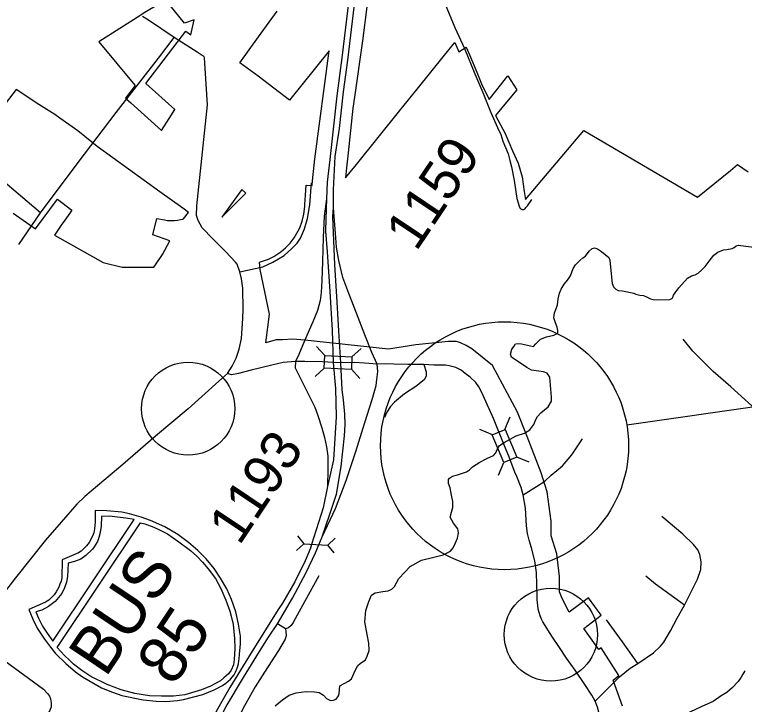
# Model space of a CAD drawing. Extents: x 1716282 to 1717158, y 799307 to 801078.
# Drawn here: x 1716523.6 to 1716655.2, y 800714.4 to 800838.9 of the extents above; entities that cross this region are included whole.
import ezdxf

# ---------------------------------------------------------------- set-up
doc = ezdxf.new("R2010")
doc.units = 0
for name, color, linetype in [('Exist Boundary Political City Limit New', 7, 'Continuous'), ('Exist Hydrographic Creek Single Shore', 7, 'Continuous'), ('Exist Road Primary Interstate Divided Center Attributed', 7, 'Continuous'), ('Exist Road Primary Interstate Ramp 1 Lane Attributed', 7, 'Continuous'), ('Exist Road Primary Interstate Service Attributed', 7, 'Continuous'), ('Exist Road Primary Interstate Structure Culvert CELL', 7, 'Continuous'), ('Exist Road Secondary Structure Standard Bridge CELL', 7, 'Continuous'), ('Exist Road Secondary Type 51 Attributed', 7, 'Continuous'), ('Exist Road State Agency Structure Standard Bridge CELL', 7, 'Continuous'), ('Map Preparation Boundary City Limit Buffer Line', 7, 'Continuous'), ('Old_Level_1', 7, 'Continuous'), ('Old_Level_2', 7, 'Continuous'), ('Prop DSN Text', 7, 'Continuous')]:
    doc.layers.add(name, color=color, linetype=linetype)

msp = doc.modelspace()

# ---------------------------------------------------------------- linework, layer by layer
at = {"layer": 'Exist Boundary Political City Limit New'}
for points in [[(1716633.25, 800714.13), (1716631.55, 800718.81), (1716632.56, 800719.67), (1716629.37, 800724.64), (1716628.94, 800724.36), (1716626.26, 800728.15), (1716629.41, 800730.53), (1716627.11, 800733.67), (1716623.63, 800731.08), (1716622.75, 800732.68), (1716622.22, 800733.83), (1716621.89, 800734.71), (1716621.88, 800737.53), (1716621.41, 800741.57), (1716620.36, 800744.82), (1716620.38, 800747.5), (1716619.62, 800752.8), (1716618.55, 800756.23), (1716616.07, 800762.75), (1716614.3, 800767.19), (1716609.78, 800775.59), (1716606.06, 800778.61), (1716605.04, 800779.21), (1716604.03, 800779.69), (1716603.3, 800779.93), (1716601.87, 800779.92), (1716595.97, 800779.33), (1716591.05, 800778.53), (1716575.93, 800780.14), (1716573.79, 800780.35), (1716571.93, 800780.22), (1716570.77, 800780.19), (1716568.9, 800779.7), (1716569.55, 800784.85), (1716567.9, 800792.93), (1716567.78, 800794.24), (1716568.69, 800794.52), (1716569.4, 800794.8), (1716570.32, 800795.26), (1716570.52, 800795.38), (1716571.59, 800796.09), (1716572.47, 800796.82), (1716573.27, 800797.64), (1716574.03, 800798.64), (1716574.51, 800799.48), (1716575.03, 800800.45), (1716575.46, 800801.6), (1716575.78, 800802.91), (1716575.93, 800804.3), (1716575.95, 800804.64), (1716576.04, 800806.3), (1716576.15, 800808.15), (1716577.24, 800808.09), (1716577.32, 800808.89), (1716577.74, 800812.89), (1716580.31, 800832.36), (1716573.15, 800823.46), (1716567.53, 800827.81), (1716564.2, 800830.21), (1716567.59, 800834.9), (1716570.96, 800839.55)], [(1716587.12, 800840.33), (1716586.34, 800834.17), (1716584.87, 800823.99), (1716584.58, 800822.01), (1716583.74, 800813.96), (1716583.46, 800811.25), (1716583.3, 800809.46), (1716585.25, 800811.88), (1716593.07, 800821.58), (1716596.2, 800825.47), (1716601.14, 800831.6), (1716602.97, 800833.88), (1716603.72, 800832.17), (1716605.03, 800833), (1716605.68, 800831.54)], [(1716605.68, 800831.54), (1716606.94, 800828.52), (1716607.81, 800826.44), (1716609.18, 800823.61), (1716610.54, 800825.31), (1716612.55, 800827.83), (1716614.17, 800825.32), (1716612.92, 800823.83), (1716610.32, 800820.7), (1716612.07, 800817.46), (1716613.39, 800814.31), (1716614.39, 800812.08), (1716615.15, 800809.65), (1716615.49, 800806.97), (1716615.72, 800805.51), (1716626.27, 800817.97), (1716646.79, 800805.97), (1716652.7, 800810.8), (1716653.99, 800811.85), (1716655.88, 800810.53)]]:
    msp.add_lwpolyline(points, dxfattribs=at)
at = {"layer": 'Exist Hydrographic Creek Single Shore'}
for points in [[(1716617.25, 800764.92), (1716617.6, 800765.81), (1716617.92, 800766.39), (1716618.53, 800767.02), (1716619.85, 800768.11), (1716620.41, 800769.14), (1716620.44, 800769.87), (1716620.13, 800773.46), (1716619.66, 800774.21), (1716618.98, 800774.44), (1716616.83, 800774.75), (1716616, 800775.2), (1716613.19, 800777.1), (1716613.04, 800777.61), (1716613.25, 800778.5), (1716613.69, 800779.1), (1716613.96, 800779.47), (1716614.47, 800779.58), (1716615.02, 800779.48), (1716617.17, 800779.02), (1716617.58, 800779.47), (1716618.43, 800780.36), (1716619.54, 800780.78), (1716620.87, 800781.08), (1716621.57, 800781.42), (1716621.59, 800781.9), (1716621.43, 800782.47), (1716621.15, 800783.3), (1716620.83, 800784.19), (1716620.95, 800785.06), (1716621.19, 800785.71), (1716621.51, 800786.55), (1716621.62, 800787.64), (1716621.89, 800788.62), (1716622.18, 800789.37), (1716622.7, 800790.27), (1716623.07, 800790.7), (1716623.48, 800791.24), (1716623.88, 800791.75), (1716624.31, 800793.11), (1716624.78, 800793.74), (1716625.52, 800794.52), (1716626.11, 800794.99), (1716626.59, 800795.34), (1716627.25, 800796.23), (1716627.76, 800796.69), (1716628.2, 800796.82), (1716628.73, 800796.65), (1716629.46, 800796.16), (1716630.76, 800795.08), (1716630.98, 800794.59), (1716631.05, 800793.31), (1716631.37, 800790.38), (1716631.63, 800789.78), (1716632.06, 800789.34), (1716632.47, 800789.14), (1716633.23, 800789.04), (1716635.31, 800788.66), (1716635.65, 800788.44), (1716636.38, 800788.28), (1716637.04, 800788.22), (1716637.59, 800787.95), (1716638.26, 800787.62), (1716638.79, 800787.5), (1716639.58, 800787.41), (1716641.79, 800787.47), (1716642.25, 800787.76), (1716642.45, 800788.27), (1716642.71, 800788.69), (1716643.39, 800789.59), (1716644.96, 800791.35), (1716645.68, 800791.76), (1716646.33, 800791.95), (1716646.9, 800792.27), (1716647.5, 800792.76), (1716648.13, 800793.47), (1716648.86, 800794.44), (1716649.69, 800795.52), (1716650.46, 800796.01), (1716651.43, 800796.43), (1716652.03, 800796.49), (1716653.01, 800796.68), (1716653.38, 800796.86), (1716653.74, 800797.16), (1716654.17, 800797.31), (1716654.57, 800797.26), (1716657.86, 800796.81)], [(1716611.88, 800761.7), (1716614.06, 800762.9), (1716615.54, 800763.36), (1716616.53, 800763.95), (1716617.25, 800764.92)], [(1716570.61, 800714.17), (1716571.93, 800715.26), (1716573.11, 800716.09), (1716574.38, 800716.53), (1716576.17, 800716.78), (1716577.67, 800716.72), (1716578.5, 800716.6), (1716579.3, 800716.09), (1716579.86, 800715.47), (1716580.58, 800715.15), (1716581.12, 800715.16), (1716581.61, 800715.38), (1716582.03, 800715.96), (1716582.12, 800716.42), (1716582.23, 800717.8), (1716583.84, 800718.62), (1716584.36, 800719.05), (1716585.1, 800720.69), (1716585.47, 800721.42), (1716585.91, 800721.8), (1716586.87, 800722.48), (1716587.18, 800723.14), (1716587.52, 800724.13), (1716587.51, 800725.49), (1716587.19, 800727.06), (1716586.76, 800729.3), (1716586.94, 800731.34), (1716587.51, 800733), (1716587.97, 800734.13), (1716588.65, 800734.58), (1716589.98, 800734.79), (1716590.94, 800734.9), (1716591.61, 800735.24), (1716592.11, 800735.72), (1716592.92, 800737.12), (1716594.94, 800739.29), (1716596.98, 800740.46), (1716599.23, 800740.98), (1716600.86, 800741.43), (1716602.2, 800742.05), (1716602.72, 800742.68), (1716603.14, 800743.59), (1716603.48, 800744.44), (1716603.64, 800745.39), (1716603.54, 800746.08), (1716602.77, 800747.15), (1716602.18, 800748.21), (1716602.4, 800749.12), (1716602.61, 800749.95), (1716602.63, 800751.02), (1716602.41, 800752.16), (1716602.15, 800753.5), (1716601.88, 800754.3), (1716601.84, 800755.01), (1716602.04, 800755.28), (1716602.58, 800755.64), (1716603.46, 800755.87), (1716605.11, 800756.42), (1716605.66, 800756.76), (1716606.18, 800757.3), (1716607.49, 800758.12), (1716608.78, 800758.8), (1716609.98, 800759.33), (1716610.4, 800759.8), (1716610.63, 800760.43), (1716611.06, 800761.12), (1716611.88, 800761.7)]]:
    msp.add_lwpolyline(points, dxfattribs=at)
at = {"layer": 'Exist Road Primary Interstate Divided Center Attributed'}
for points in [[(1716587.82, 800870.82), (1716585.2, 800851.93), (1716583.99, 800842.65), (1716582.67, 800831.59), (1716581.7, 800824.23), (1716580.44, 800812.76), (1716579.99, 800808.68), (1716579.87, 800805.67)], [(1716581.11, 800804.06), (1716581.11, 800807.28), (1716581.43, 800813.3), (1716582.21, 800818.35), (1716582.94, 800824.97), (1716583.67, 800830.71), (1716586.29, 800852.31), (1716588.08, 800862.77)], [(1716579.87, 800805.67), (1716579.77, 800803.89), (1716579.66, 800799.92), (1716579.66, 800799.85), (1716579.99, 800796.12), (1716580.47, 800788.92), (1716580.89, 800781.95), (1716580.94, 800780), (1716581.05, 800776.14)], [(1716582.43, 800776.07), (1716582.05, 800781.82), (1716581.72, 800788.03), (1716581.35, 800793.76), (1716580.99, 800802.49), (1716581.11, 800804.06)], [(1716579.05, 800744.65), (1716579.86, 800746.98), (1716580.32, 800748.4), (1716581.63, 800752.38), (1716582.47, 800757.35), (1716583.12, 800762.87), (1716583.22, 800764.96), (1716583.17, 800766.81), (1716582.89, 800769.38), (1716582.69, 800771.19), (1716582.43, 800776.07)], [(1716581.05, 800776.14), (1716581.46, 800771.43), (1716581.61, 800766.33), (1716581.08, 800758.53), (1716580.05, 800753.72)], [(1716580.05, 800753.72), (1716579.22, 800749.89), (1716577.15, 800743.27), (1716576.94, 800742.62), (1716575.99, 800740.32), (1716574.11, 800736.57), (1716571.88, 800732.67), (1716571.12, 800731.53), (1716566.23, 800723.71), (1716562.4, 800717.48), (1716560.95, 800714.97), (1716559.62, 800712.62), (1716557.93, 800709.09), (1716556.32, 800704.78)], [(1716570.99, 800728.96), (1716573.74, 800733.58), (1716576.2, 800738.2), (1716577.88, 800741.77), (1716579.05, 800744.65)], [(1716556.74, 800702.11), (1716557.16, 800703.46), (1716557.55, 800704.47), (1716558.18, 800706.27), (1716558.74, 800707.66), (1716560.24, 800711.09), (1716561.74, 800714.07), (1716564.85, 800719.26), (1716567.78, 800723.99), (1716569.36, 800726.53), (1716570.99, 800728.96)]]:
    msp.add_lwpolyline(points, dxfattribs=at)
at = {"layer": 'Exist Road Primary Interstate Ramp 1 Lane Attributed'}
for points in [[(1716579.87, 800805.67), (1716579.44, 800802.54), (1716579.22, 800798.67), (1716579.14, 800794.36), (1716579.03, 800790.92), (1716578.9, 800788.75), (1716578.72, 800787.31), (1716578.23, 800785.53), (1716577.38, 800783.44), (1716575.9, 800780.06), (1716574.85, 800777.56), (1716574.25, 800776.29)], [(1716589, 800775.84), (1716588.05, 800777.9), (1716586.77, 800781.14), (1716585.25, 800785.04), (1716583.85, 800788.56), (1716582.81, 800791.44), (1716582.06, 800794.51), (1716581.67, 800796.96), (1716581.53, 800798.62), (1716581.11, 800804.06)], [(1716574.25, 800776.29), (1716574.22, 800775.17), (1716576.17, 800771.17), (1716577.73, 800768.04), (1716578.26, 800766.55), (1716579.03, 800764.32), (1716579.51, 800762.59), (1716579.85, 800760.88), (1716580.08, 800759.24), (1716580.08, 800756.9), (1716580.05, 800753.72)], [(1716579.05, 800744.65), (1716581.49, 800749.79), (1716583.38, 800754.84), (1716585.15, 800760.06), (1716586.78, 800765.29), (1716588.07, 800769.42), (1716588.8, 800771.98), (1716588.95, 800773.05), (1716589.13, 800774.48), (1716589, 800775.84)]]:
    msp.add_lwpolyline(points, dxfattribs=at)
at = {"layer": 'Exist Road Primary Interstate Service Attributed'}
msp.add_line((1716572.46, 800728.05), (1716570.99, 800728.96), dxfattribs=at)
for points in [[(1716597.4, 800775.75), (1716597.82, 800774.44), (1716597.8, 800773.67), (1716597.46, 800772.97), (1716596.62, 800772.31), (1716596.11, 800771.89), (1716593.94, 800770.46), (1716592.1, 800768.99), (1716591.4, 800768.17), (1716590.74, 800767.18), (1716590.29, 800766.19)], [(1716578.44, 800737.65), (1716574.91, 800731.17), (1716573.85, 800729.2), (1716573.47, 800728.64), (1716572.96, 800728.26), (1716572.46, 800728.05)], [(1716572.46, 800728.05), (1716572.51, 800727.59), (1716572.56, 800726.78), (1716572.36, 800726.19), (1716571.2, 800724.17), (1716568.64, 800720.24), (1716566.96, 800717.59), (1716564.73, 800713.62), (1716562.03, 800707.74), (1716560.43, 800704.04), (1716558.61, 800699.23), (1716558.28, 800697.76)]]:
    msp.add_lwpolyline(points, dxfattribs=at)
at = {"layer": 'Exist Road Primary Interstate Structure Culvert CELL'}
for p, q in [((1716574.59, 800744.82), (1716575.76, 800743.43)), ((1716574.44, 800742.19), (1716575.76, 800743.43)), ((1716575.76, 800743.43), (1716580.06, 800743.18)), ((1716581.38, 800744.42), (1716580.06, 800743.18)), ((1716581.23, 800741.8), (1716580.06, 800743.18))]:
    msp.add_line(p, q, dxfattribs=at)
at = {"layer": 'Exist Road Secondary Structure Standard Bridge CELL'}
for p, q in [((1716612.03, 800764.02), (1716612.97, 800766.29)), ((1716609.76, 800763.07), (1716607.48, 800764.01)), ((1716610.88, 800755.81), (1716611.82, 800758.09)), ((1716616.42, 800758.12), (1716614.15, 800759.06))]:
    msp.add_line(p, q, dxfattribs=at)
msp.add_lwpolyline([(1716611.82, 800758.09), (1716609.75, 800763.07), (1716612.07, 800764.03), (1716614.15, 800759.06)], close=True, dxfattribs=at)
at = {"layer": 'Exist Road Secondary Type 51 Attributed'}
msp.add_line((1716524.36, 800797.44), (1716528.26, 800803.12), dxfattribs=at)
for points in [[(1716601.26, 800840.76), (1716603, 800836.56), (1716604.72, 800832.81), (1716606.58, 800828.21), (1716608.04, 800824.85), (1716609.49, 800821.23), (1716610.71, 800818.56), (1716611.28, 800817.24), (1716611.66, 800816.08), (1716612.61, 800813.75), (1716612.89, 800812.59), (1716613.19, 800811.42), (1716613.7, 800808.95), (1716614.2, 800805.72), (1716614.57, 800804.32), (1716614.79, 800803.92), (1716615.14, 800803.72), (1716615.44, 800803.76), (1716615.52, 800803.77), (1716615.67, 800803.94), (1716615.83, 800804.11), (1716616.08, 800804.41), (1716616.87, 800805.51)], [(1716552.34, 800834.79), (1716547.72, 800837.88), (1716546.67, 800838.58)], [(1716528.26, 800803.12), (1716535.03, 800812.21), (1716541.92, 800821.23), (1716549.55, 800831.06), (1716552.34, 800834.79)], [(1716564.2, 800792.5), (1716563.71, 800793.84), (1716563.45, 800794.23), (1716561.7, 800796.07), (1716559.33, 800798.44), (1716557.4, 800800.43), (1716556.69, 800801.74), (1716556.39, 800802.68), (1716556.46, 800804.39), (1716558.36, 800822.61), (1716557.84, 800831.1), (1716557.75, 800831.33), (1716557.4, 800831.53), (1716556.52, 800832.13), (1716555.88, 800832.52), (1716552.34, 800834.79)], [(1716528.26, 800803.12), (1716519.8, 800810.31), (1716513.77, 800815.03), (1716511.18, 800817.27)], [(1716564.2, 800792.5), (1716568.35, 800793.41), (1716570.18, 800794.23), (1716572.22, 800795.45), (1716573.6, 800796.72), (1716574.53, 800797.63), (1716575.14, 800798.58), (1716575.9, 800800.24), (1716576.44, 800802.1), (1716576.82, 800804.59), (1716577.16, 800808.56)], [(1716561.96, 800774.12), (1716562.81, 800775.47), (1716563.54, 800776.91), (1716564.1, 800778.52), (1716564.49, 800780.44), (1716564.78, 800784.04), (1716564.8, 800785.68), (1716564.75, 800789.52), (1716564.51, 800791.25), (1716564.2, 800792.5)], [(1716672.78, 800753.29), (1716668.81, 800757.22), (1716662.83, 800762.76), (1716658.47, 800766.54), (1716652.8, 800771.71), (1716649.61, 800774.5), (1716645.93, 800778.15), (1716644.17, 800780.35)], [(1716574.25, 800776.29), (1716572.02, 800776.15), (1716569.98, 800775.62), (1716566.28, 800774.77), (1716563.99, 800774.11), (1716562.68, 800773.88), (1716561.96, 800774.12)], [(1716581.05, 800776.14), (1716579.11, 800776.22), (1716575.96, 800776.29), (1716574.25, 800776.29)], [(1716582.43, 800776.07), (1716581.05, 800776.14)], [(1716589, 800775.84), (1716586.67, 800776.01), (1716584.82, 800776.11), (1716582.43, 800776.07)], [(1716597.4, 800775.75), (1716594.5, 800775.75), (1716591.97, 800775.85), (1716590.42, 800775.9), (1716589, 800775.84)], [(1716611.96, 800761.1), (1716609.97, 800765.99), (1716608.63, 800768.97), (1716607.81, 800770.86), (1716607.32, 800771.74), (1716606.8, 800772.49), (1716605.75, 800773.46), (1716604.86, 800774.12), (1716604.16, 800774.76), (1716603.2, 800775.22), (1716602, 800775.52), (1716601.29, 800775.64), (1716600.92, 800775.67), (1716600.43, 800775.64), (1716599.18, 800775.65), (1716597.4, 800775.75)], [(1716561.96, 800774.12), (1716560.4, 800772.75), (1716554.9, 800767.79), (1716548.97, 800762.84), (1716543.09, 800757.71), (1716536.28, 800751.97), (1716534.8, 800750.55), (1716529.13, 800744.08), (1716523.74, 800737.25), (1716518.27, 800730.23), (1716515.71, 800726.75)], [(1716615.31, 800752.25), (1716617.71, 800753.74), (1716619.21, 800754.69), (1716620.4, 800755.77), (1716622.39, 800757.45), (1716624.12, 800759.48), (1716626.04, 800762.35)], [(1716615.31, 800752.25), (1716614.93, 800753.58), (1716614.16, 800755.56), (1716613.83, 800756.34), (1716613.13, 800758.08), (1716612.71, 800759.24), (1716611.96, 800761.1)], [(1716628.3, 800715.01), (1716627.72, 800716.08), (1716626.45, 800718.04), (1716624.71, 800720.58), (1716623.16, 800722.77), (1716621.76, 800724.88), (1716620.63, 800726.54), (1716620.18, 800727.22), (1716618.86, 800729.32), (1716618.62, 800729.79), (1716618.39, 800730.4), (1716618.21, 800730.99), (1716618.05, 800731.62), (1716617.95, 800732.3), (1716617.86, 800733.3), (1716617.82, 800734.15), (1716617.8, 800736.08), (1716617.72, 800738.24), (1716617.56, 800739.5), (1716617.43, 800740.36), (1716616.8, 800742.65), (1716616.4, 800744.04), (1716616.1, 800745.27), (1716615.95, 800746.62), (1716615.76, 800749.83), (1716615.31, 800752.25)], [(1716644.4, 800732.31), (1716646.74, 800737), (1716647.36, 800738.75), (1716647.44, 800740.17), (1716647.19, 800741.45), (1716646.8, 800742.33), (1716646.02, 800743.28), (1716644.1, 800745.12), (1716640.36, 800748.36)], [(1716644.4, 800732.31), (1716639.21, 800736.15), (1716637.45, 800737.57)], [(1716635.98, 800721.78), (1716638.83, 800723.71), (1716640.07, 800724.91), (1716640.69, 800725.66), (1716641.88, 800727.71), (1716643.09, 800729.98), (1716644.4, 800732.31)], [(1716635.98, 800721.78), (1716633.22, 800725.73), (1716630.33, 800729.7)], [(1716515.71, 800726.75), (1716528.79, 800717.16), (1716529.53, 800716.41), (1716529.85, 800715.9), (1716530.06, 800715.4), (1716530.18, 800714.73), (1716530.17, 800713.99), (1716529.95, 800713.34), (1716529.12, 800711.99), (1716525.22, 800706.85)], [(1716628.3, 800715.01), (1716632.68, 800719.41), (1716634.63, 800720.95), (1716635.98, 800721.78)], [(1716655.3, 800720.47), (1716654.96, 800719.9), (1716654.62, 800719.33), (1716654.08, 800718.58), (1716653.02, 800717.43), (1716652.06, 800716.56), (1716651.05, 800715.96), (1716649.59, 800714.97), (1716647.52, 800714.02), (1716644.38, 800712.56)], [(1716629.25, 800706), (1716629.29, 800709.54), (1716629.22, 800711.46), (1716629.1, 800712.55), (1716628.73, 800713.94), (1716628.3, 800715.01)]]:
    msp.add_lwpolyline(points, dxfattribs=at)
msp.add_circle((1716611.96, 800761.1), 22.37, dxfattribs=at)
at = {"layer": 'Exist Road State Agency Structure Standard Bridge CELL'}
for p, q in [((1716578.03, 800779.03), (1716579.54, 800777.38)), ((1716584.44, 800777.15), (1716586.09, 800778.66)), ((1716577.79, 800773.58), (1716579.44, 800775.09)), ((1716584.34, 800774.92), (1716585.85, 800773.26))]:
    msp.add_line(p, q, dxfattribs=at)
msp.add_lwpolyline([(1716579.54, 800777.38), (1716584.44, 800777.16), (1716584.34, 800774.87), (1716579.44, 800775.09)], close=True, dxfattribs=at)
at = {"layer": 'Map Preparation Boundary City Limit Buffer Line'}
for points in [[(1716549.35, 800842.9), (1716548.47, 800843.61), (1716549.02, 800841.55), (1716549.71, 800840.83), (1716546.98, 800839.21), (1716546.35, 800838.81), (1716538.76, 800834), (1716545.26, 800826.18), (1716545.31, 800826.11), (1716543.57, 800823.82), (1716544.54, 800822.97), (1716550.1, 800818), (1716551.47, 800820.13), (1716552.51, 800821.76), (1716547.25, 800826.48), (1716554.45, 800835.94), (1716555.38, 800835.27), (1716555.95, 800837.98), (1716554.21, 800837.35), (1716550.85, 800841.5), (1716549.35, 800842.9)], [(1716523.3, 800803.08), (1716526.32, 800800.96), (1716527.35, 800800.27), (1716531.32, 800805.59), (1716533.92, 800803.61), (1716533.54, 800803.09), (1716532.62, 800801.81), (1716531.97, 800800.88), (1716530.75, 800799.13), (1716539.53, 800794.19), (1716543, 800793.32), (1716546.52, 800793.33), (1716548.69, 800793.33), (1716548.99, 800793.72), (1716550.29, 800795.61), (1716551.6, 800798.1), (1716548.49, 800799.18), (1716549.22, 800802.11), (1716550.63, 800801.84), (1716551.17, 800801.77), (1716551.72, 800801.74), (1716552.41, 800801.76), (1716552.96, 800801.82), (1716553.5, 800801.91), (1716553.9, 800802.01), (1716554.06, 800802.04), (1716554.98, 800803.2), (1716553.91, 800803.96), (1716549.8, 800806.9), (1716538.46, 800815.09), (1716537.5, 800815.88), (1716534.96, 800817.91), (1716531.76, 800820.24), (1716530.82, 800820.85), (1716527.96, 800822.7), (1716523.84, 800825.38), (1716517.66, 800817.38)], [(1716560.94, 800802.34), (1716565.31, 800806.71), (1716564.56, 800807.32), (1716560.94, 800802.34)]]:
    msp.add_lwpolyline(points, dxfattribs=at)
at = {"layer": 'Old_Level_2'}
for points in [[(1716563.16, 800719.74), (1716563.44, 800720.25), (1716563.74, 800720.98), (1716563.96, 800721.75), (1716564.12, 800722.68), (1716564.24, 800724.13), (1716564.31, 800725.32), (1716564.31, 800726.74), (1716564, 800728.88), (1716563.49, 800731.13), (1716562.69, 800733.36), (1716561.84, 800735.27), (1716560.7, 800737.22), (1716559.59, 800738.95), (1716558.15, 800740.7), (1716556.65, 800742.22), (1716554.96, 800743.62), (1716553.03, 800745.08), (1716550.67, 800746.46), (1716548.09, 800747.62), (1716546.4, 800748.22), (1716544.3, 800748.81), (1716542.9, 800749.09), (1716540.23, 800749.34), (1716538.09, 800749.39), (1716538.14, 800747.36), (1716538.01, 800746.13), (1716537.89, 800745.41), (1716537.62, 800744.77), (1716537.05, 800743.65), (1716536.58, 800743.01), (1716536.04, 800742.5), (1716535.58, 800742.06), (1716535.1, 800741.78), (1716532.14, 800740.5), (1716532.09, 800737.28), (1716531.99, 800736.66), (1716531.76, 800736.11), (1716531.58, 800735.56), (1716531.11, 800734.76), (1716530.69, 800734.19), (1716530.18, 800733.65), (1716529.76, 800733.24), (1716529.15, 800732.88), (1716526.16, 800731.56), (1716526.86, 800729.79), (1716527.66, 800728.19), (1716528.96, 800726.18), (1716530.05, 800724.75), (1716530.99, 800723.63), (1716532.83, 800721.78), (1716534.55, 800720.31), (1716535.83, 800719.39), (1716539.27, 800717.44), (1716541.26, 800716.63), (1716542.92, 800716.05), (1716546.78, 800715.22), (1716549.1, 800714.99), (1716550.86, 800714.95), (1716552.97, 800715.12), (1716554.03, 800715.28), (1716557.54, 800716.22), (1716559.6, 800717.05), (1716561.07, 800717.82), (1716561.67, 800718.25), (1716562.52, 800718.98)], [(1716527.39, 800731.13), (1716527.88, 800730), (1716528.61, 800728.57), (1716529.47, 800727.25), (1716530.45, 800725.84), (1716545.14, 800747.77), (1716543.66, 800748.02), (1716542.14, 800748.24), (1716540.72, 800748.37), (1716539.24, 800748.35), (1716539.19, 800746.6), (1716539.01, 800745.42), (1716538.78, 800744.53), (1716538.51, 800743.83), (1716537.95, 800742.84), (1716537.64, 800742.43), (1716536.46, 800741.31), (1716535.5, 800740.66), (1716534.37, 800740.19), (1716533.26, 800739.94), (1716533.15, 800737.5), (1716532.97, 800736.5), (1716532.6, 800735.46), (1716532.08, 800734.41), (1716530.91, 800733.02), (1716529.72, 800732.12), (1716528.52, 800731.46)], [(1716546.31, 800747.17), (1716547.08, 800747), (1716548.68, 800746.4), (1716549.85, 800745.86), (1716551.18, 800745.22), (1716553.23, 800743.76), (1716555.33, 800742.21), (1716556.48, 800741.15), (1716557.47, 800740.1), (1716558.52, 800738.87), (1716559.85, 800737.14), (1716560.76, 800735.35), (1716561.7, 800733.26), (1716562.39, 800731.22), (1716562.66, 800730.35), (1716563.01, 800728.82), (1716563.22, 800726.3), (1716563.32, 800724.5), (1716563.21, 800722.51), (1716563.04, 800721.56), (1716562.65, 800720.6), (1716562.14, 800719.93), (1716561.35, 800719.24), (1716560.7, 800718.68), (1716558.89, 800717.72), (1716557.27, 800717.05), (1716554.26, 800716.14), (1716552.25, 800715.91), (1716550.08, 800715.89), (1716547.94, 800716), (1716545.27, 800716.38), (1716542.79, 800717.05), (1716540.26, 800718.02), (1716537.36, 800719.48), (1716535.71, 800720.53), (1716534.21, 800721.68), (1716533.48, 800722.38), (1716532.6, 800723.26), (1716531.29, 800724.72)]]:
    msp.add_lwpolyline(points, close=True, dxfattribs=at)
at = {"layer": 'Prop DSN Text'}
msp.add_line((1716692.04, 800773.2), (1716634.02, 800764.8), dxfattribs=at)
for centre in [(1716554.9, 800767.79), (1716620.32, 800727.01)]:
    msp.add_circle(centre, 8.4, dxfattribs=at)

# ---------------------------------------------------------------- texts
at = {"layer": 'Old_Level_1'}
for s, p in [('1159', (1716596.03, 800796)), ('1193', (1716564.11, 800742.94))]:
    msp.add_text(s, height=7.128, rotation=56.2051, dxfattribs=at).set_placement(p)
at = {"layer": 'Old_Level_2'}
for s, p in [('BUS', (1716539.99, 800719.1)), ('85', (1716552.24, 800717.47))]:
    msp.add_text(s, height=8.564, rotation=56.2051, dxfattribs=at).set_placement(p)

doc.saveas('drawing.dxf')
